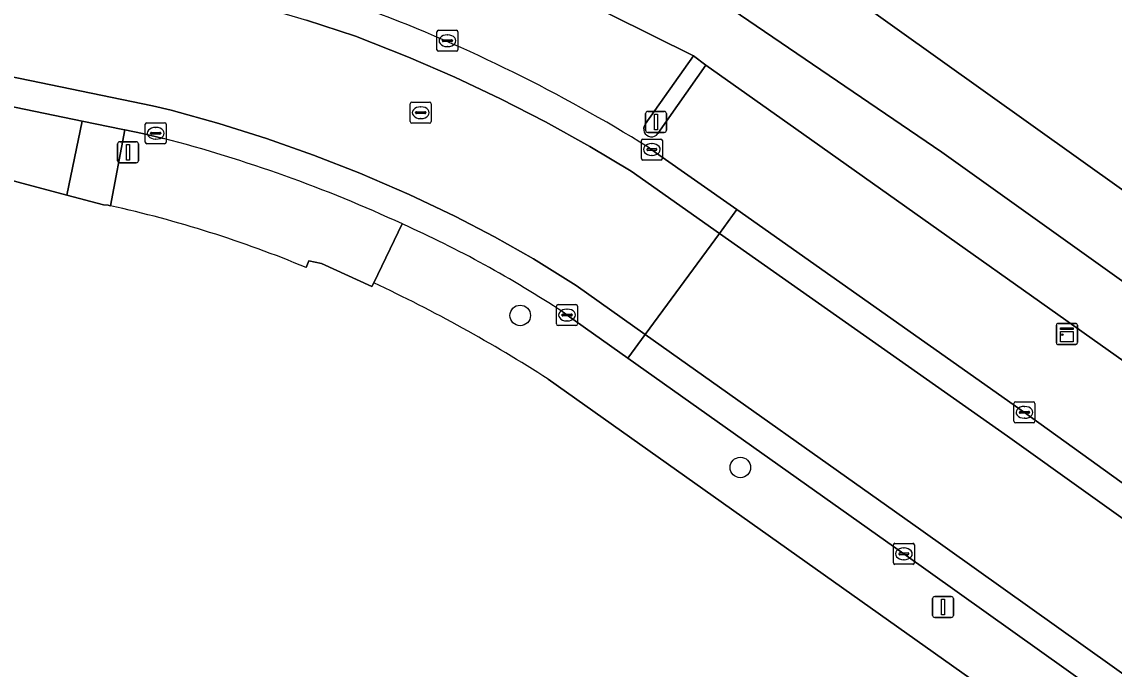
# Model space of a CAD drawing. Extents: x 157692 to 159674, y 381452 to 383291.
# Drawn here: x 158796.5 to 158848.6, y 382614.7 to 382645.6 of the extents above; entities that cross this region are included whole.
import ezdxf

# ---------------------------------------------------------------- set-up
doc = ezdxf.new("R2010")
doc.units = 0
for name, color, linetype in [('IMGEO_Boom', 7, 'Continuous'), ('IMGEO_Erf', 7, 'Continuous'), ('IMGEO_Groenvoorziening', 7, 'Continuous'), ('IMGEO_Kast', 7, 'Continuous'), ('IMGEO_Kolk', 7, 'Continuous'), ('IMGEO_Lichtmast', 7, 'Continuous'), ('IMGEO_Pand', 7, 'Continuous'), ('IMGEO_Parkeervlak_open', 7, 'Continuous'), ('IMGEO_Rijbaan_lokaal_gesloten', 7, 'Continuous'), ('IMGEO_Rioolput', 7, 'Continuous'), ('IMGEO_Voetpad_open', 7, 'Continuous')]:
    doc.layers.add(name, color=color, linetype=linetype)

msp = doc.modelspace()

# ---------------------------------------------------------------- linework, layer by layer
at = {"layer": 'IMGEO_Boom'}
for centre in [(158820.244, 382631.569), (158830.738, 382624.325)]:
    msp.add_circle(centre, 0.489, dxfattribs=at)
at = {"layer": 'IMGEO_Erf'}
for points in [[(158758.177, 382807.845), (158756.969, 382801.836), (158757.311, 382801.767), (158801.279, 382792.908), (158841.839, 382784.735), (158867.622, 382765.999), (158864.37, 382750), (158861.339, 382735.089), (158841.948, 382739.069), (158833.065, 382695.788), (158813.463, 382699.812), (158805.665, 382661.817), (158804.66, 382656.919), (158805.622, 382656.728), (158812.453, 382654.508), (158817.813, 382652.434), (158822.823, 382650.335), (158829.198, 382646.946), (158840.336, 382639.343), (158850.568, 382632.045)], [(158851.295, 382635.885), (158815.94, 382661.097), (158818.842, 382665.17), (158848.797, 382707.217), (158850.287, 382706.155), (158881.605, 382750), (158886.758, 382757.214), (158896.862, 382750), (158900.058, 382747.718), (158899.895, 382747.468), (158935.872, 382721.831), (158918.268, 382697.089), (158928.688, 382689.687), (158894.831, 382642.033)], [(158800.705, 382636.798), (158800.653, 382636.809), (158800.601, 382636.821), (158800.385, 382636.833), (158798.628, 382637.298), (158793.977, 382638.53), (158794.045, 382638.924), (158791.219, 382639.492), (158791.054, 382639.525), (158759.762, 382645.955), (158752.686, 382647.409), (158751.251, 382647.704), (158750.789, 382647.799), (158750.754, 382647.621), (158744.852, 382648.839), (158739.613, 382649.92), (158738.719, 382650.261), (158736.865, 382650.641), (158703.044, 382657.58), (158702.967, 382657.498), (158698.375, 382658.515), (158696.883, 382658.817), (158691.956, 382659.816)], [(158813.267, 382633.119), (158813.165, 382632.945), (158810.764, 382634.05), (158810.169, 382634.169), (158810.04, 382633.85)], [(159002.332, 382500), (159000.76, 382501.216), (159000, 382501.76), (158990.321, 382508.687), (158983.311, 382513.649), (158918.117, 382560.072), (158891.352, 382579.085), (158890.89, 382578.255), (158883.322, 382583.701), (158883.51, 382584.587), (158873.747, 382591.565), (158821.576, 382628.531)]]:
    msp.add_lwpolyline(points, dxfattribs=at)
for centre, radius, start, end in [((158788.362, 382581.459), 56.699, 67.5215, 77.4262), ((158782.356, 382567.32), 72.698, 57.35079, 64.83668)]:
    msp.add_arc(centre, radius, start, end, dxfattribs=at)
at = {"layer": 'IMGEO_Groenvoorziening'}
for points in [[(158822.823, 382650.335), (158817.813, 382652.434), (158815.882, 382650.221), (158816.184, 382650.112), (158816.485, 382650.003), (158816.653, 382649.827), (158828.502, 382643.944), (158829.096, 382643.49), (158833.383, 382640.454), (158852.305, 382627.052), (158852.616, 382627.067), (158855.715, 382624.856), (158857.174, 382623.802), (158857.439, 382623.61), (158859.067, 382625.984), (158858.855, 382626.134), (158858.675, 382626.262)], [(158850.568, 382632.045), (158840.336, 382639.343), (158829.198, 382646.946), (158822.823, 382650.335)]]:
    msp.add_lwpolyline(points, dxfattribs=at)
at = {"layer": 'IMGEO_Kast'}
for p, q in [((158845.805, 382630.262), (158845.805, 382631.103)), ((158845.805, 382631.103), (158845.805, 382630.262)), ((158845.88, 382631.187), (158846.721, 382631.187)), ((158846.721, 382631.187), (158845.88, 382631.187)), ((158846.805, 382631.112), (158846.805, 382630.271)), ((158846.805, 382630.271), (158846.805, 382631.112)), ((158846.73, 382630.187), (158845.889, 382630.187)), ((158845.889, 382630.187), (158846.73, 382630.187))]:
    msp.add_line(p, q, dxfattribs=at)
for points in [[(158846, 382630.977), (158846.6, 382630.977), (158846.6, 382630.892), (158846, 382630.892), (158846, 382630.977)], [(158846, 382630.802), (158846.6, 382630.802), (158846.6, 382630.313), (158846, 382630.313), (158846, 382630.802)]]:
    msp.add_lwpolyline(points, dxfattribs=at)
msp.add_circle((158846.084, 382630.651), 0.0377, dxfattribs=at)
for centre, start, end in [((158845.883, 382631.109), 92.4484, 184.2845), ((158845.883, 382631.109), 92.4484, 184.2845), ((158846.727, 382631.109), 2.4484, 94.2845), ((158846.727, 382631.109), 2.4484, 94.2845), ((158845.883, 382630.265), 182.4484, 274.2845), ((158845.883, 382630.265), 182.4484, 274.2845), ((158846.727, 382630.265), 272.4484, 4.2845), ((158846.727, 382630.265), 272.4484, 4.2845)]:
    msp.add_arc(centre, 0.0779, start, end, dxfattribs=at)
at = {"layer": 'IMGEO_Kolk'}
for p, q in [((158802.366, 382639.822), (158802.366, 382640.674)), ((158802.441, 382640.748), (158803.293, 382640.748)), ((158803.367, 382640.674), (158803.367, 382639.822)), ((158802.625, 382640.242), (158802.625, 382640.254)), ((158803.063, 382640.205), (158802.665, 382640.205)), ((158802.668, 382640.291), (158803.066, 382640.291)), ((158802.854, 382640.528), (158802.879, 382640.528)), ((158803.109, 382640.254), (158803.109, 382640.242)), ((158803.293, 382639.748), (158802.441, 382639.748)), ((158802.877, 382639.968), (158802.852, 382639.968)), ((158826.017, 382639.047), (158826.017, 382639.899)), ((158826.092, 382639.973), (158826.944, 382639.973)), ((158826.505, 382639.753), (158826.53, 382639.753)), ((158827.018, 382639.899), (158827.018, 382639.047)), ((158826.276, 382639.467), (158826.276, 382639.479)), ((158826.714, 382639.43), (158826.316, 382639.43)), ((158826.319, 382639.516), (158826.717, 382639.516)), ((158826.528, 382639.193), (158826.503, 382639.193)), ((158826.76, 382639.479), (158826.76, 382639.467)), ((158826.944, 382638.973), (158826.092, 382638.973)), ((158821.973, 382631.161), (158821.973, 382632.013)), ((158822.048, 382632.087), (158822.9, 382632.087)), ((158822.461, 382631.867), (158822.486, 382631.867)), ((158822.974, 382632.013), (158822.974, 382631.161)), ((158822.232, 382631.581), (158822.232, 382631.593)), ((158822.67, 382631.544), (158822.272, 382631.544)), ((158822.275, 382631.63), (158822.673, 382631.63)), ((158822.484, 382631.307), (158822.459, 382631.307)), ((158822.716, 382631.593), (158822.716, 382631.581)), ((158822.9, 382631.087), (158822.048, 382631.087)), ((158843.78, 382626.526), (158843.78, 382627.378)), ((158843.855, 382627.452), (158844.707, 382627.452)), ((158844.268, 382627.232), (158844.293, 382627.232)), ((158844.781, 382627.378), (158844.781, 382626.526)), ((158844.039, 382626.946), (158844.039, 382626.958)), ((158844.477, 382626.909), (158844.079, 382626.909)), ((158844.082, 382626.995), (158844.48, 382626.995)), ((158844.291, 382626.672), (158844.266, 382626.672)), ((158844.523, 382626.958), (158844.523, 382626.946)), ((158844.707, 382626.452), (158843.855, 382626.452)), ((158838.031, 382619.784), (158838.031, 382620.636)), ((158838.106, 382620.71), (158838.958, 382620.71)), ((158838.519, 382620.49), (158838.544, 382620.49)), ((158839.032, 382620.636), (158839.032, 382619.784)), ((158838.29, 382620.204), (158838.29, 382620.216)), ((158838.728, 382620.167), (158838.33, 382620.167)), ((158838.333, 382620.253), (158838.731, 382620.253)), ((158838.542, 382619.93), (158838.517, 382619.93)), ((158838.774, 382620.216), (158838.774, 382620.204)), ((158838.958, 382619.71), (158838.106, 382619.71))]:
    msp.add_line(p, q, dxfattribs=at)
for points in [[(158802.366, 382639.822), (158802.366, 382640.674)], [(158802.441, 382640.748), (158803.293, 382640.748)], [(158803.367, 382640.674), (158803.367, 382639.822)], [(158803.293, 382639.748), (158802.441, 382639.748)], [(158826.017, 382639.047), (158826.017, 382639.899)], [(158826.092, 382639.973), (158826.944, 382639.973)], [(158827.018, 382639.899), (158827.018, 382639.047)], [(158826.944, 382638.973), (158826.092, 382638.973)], [(158821.973, 382631.161), (158821.973, 382632.013)], [(158822.048, 382632.087), (158822.9, 382632.087)], [(158822.974, 382632.013), (158822.974, 382631.161)], [(158822.9, 382631.087), (158822.048, 382631.087)], [(158843.78, 382626.526), (158843.78, 382627.378)], [(158843.855, 382627.452), (158844.707, 382627.452)], [(158844.781, 382627.378), (158844.781, 382626.526)], [(158844.707, 382626.452), (158843.855, 382626.452)], [(158838.031, 382619.784), (158838.031, 382620.636)], [(158838.106, 382620.71), (158838.958, 382620.71)], [(158839.032, 382620.636), (158839.032, 382619.784)], [(158838.958, 382619.71), (158838.106, 382619.71)]]:
    msp.add_lwpolyline(points, dxfattribs=at)
for centre, radius, start, end in [((158802.443, 382640.672), 0.0765, 91.552, 178.448), ((158802.443, 382640.672), 0.0765, 91.552, 178.448), ((158803.291, 382640.672), 0.0765, 1.552, 88.448), ((158803.291, 382640.672), 0.0765, 1.552, 88.448), ((158802.665, 382640.251), 0.0403, 85.8775, 175.7526), ((158802.662, 382640.241), 0.0366, 178.938, 274.7102), ((158803.066, 382640.248), 0.043, 264.8664, 352.4533), ((158803.07, 382640.253), 0.0386, 1.7309, 96.639), ((158802.443, 382639.824), 0.0765, 181.552, 268.448), ((158802.443, 382639.824), 0.0765, 181.552, 268.448), ((158803.291, 382639.824), 0.0765, 271.552, 358.448), ((158803.291, 382639.824), 0.0765, 271.552, 358.448), ((158826.094, 382639.897), 0.0765, 91.552, 178.448), ((158826.094, 382639.897), 0.0765, 91.552, 178.448), ((158826.942, 382639.897), 0.0765, 1.552, 88.448), ((158826.942, 382639.897), 0.0765, 1.552, 88.448), ((158826.316, 382639.476), 0.0403, 85.8775, 175.7526), ((158826.313, 382639.466), 0.0366, 178.938, 274.7102), ((158826.717, 382639.473), 0.043, 264.8664, 352.4533), ((158826.721, 382639.478), 0.0386, 1.7309, 96.639), ((158826.094, 382639.049), 0.0765, 181.552, 268.448), ((158826.094, 382639.049), 0.0765, 181.552, 268.448), ((158826.942, 382639.049), 0.0765, 271.552, 358.448), ((158826.942, 382639.049), 0.0765, 271.552, 358.448), ((158822.05, 382632.011), 0.0765, 91.552, 178.448), ((158822.05, 382632.011), 0.0765, 91.552, 178.448), ((158822.898, 382632.011), 0.0765, 1.552, 88.448), ((158822.898, 382632.011), 0.0765, 1.552, 88.448), ((158822.272, 382631.59), 0.0403, 85.8775, 175.7526), ((158822.269, 382631.58), 0.0366, 178.938, 274.7102), ((158822.673, 382631.587), 0.043, 264.8664, 352.4533), ((158822.677, 382631.592), 0.0386, 1.7309, 96.639), ((158822.05, 382631.163), 0.0765, 181.552, 268.448), ((158822.05, 382631.163), 0.0765, 181.552, 268.448), ((158822.898, 382631.163), 0.0765, 271.552, 358.448), ((158822.898, 382631.163), 0.0765, 271.552, 358.448), ((158843.857, 382627.376), 0.0765, 91.552, 178.448), ((158843.857, 382627.376), 0.0765, 91.552, 178.448), ((158844.705, 382627.376), 0.0765, 1.552, 88.448), ((158844.705, 382627.376), 0.0765, 1.552, 88.448), ((158844.079, 382626.955), 0.0403, 85.8775, 175.7526), ((158844.076, 382626.945), 0.0366, 178.938, 274.7102), ((158844.48, 382626.952), 0.043, 264.8664, 352.4533), ((158844.484, 382626.957), 0.0386, 1.7309, 96.639), ((158843.857, 382626.528), 0.0765, 181.552, 268.448), ((158843.857, 382626.528), 0.0765, 181.552, 268.448), ((158844.705, 382626.528), 0.0765, 271.552, 358.448), ((158844.705, 382626.528), 0.0765, 271.552, 358.448), ((158838.108, 382620.634), 0.0765, 91.552, 178.448), ((158838.108, 382620.634), 0.0765, 91.552, 178.448), ((158838.956, 382620.634), 0.0765, 1.552, 88.448), ((158838.956, 382620.634), 0.0765, 1.552, 88.448), ((158838.33, 382620.213), 0.0403, 85.8775, 175.7526), ((158838.327, 382620.203), 0.0366, 178.938, 274.7102), ((158838.731, 382620.21), 0.043, 264.8664, 352.4533), ((158838.735, 382620.215), 0.0386, 1.7309, 96.639), ((158838.108, 382619.786), 0.0765, 181.552, 268.448), ((158838.108, 382619.786), 0.0765, 181.552, 268.448), ((158838.956, 382619.786), 0.0765, 271.552, 358.448), ((158838.956, 382619.786), 0.0765, 271.552, 358.448)]:
    msp.add_arc(centre, radius, start, end, dxfattribs=at)
for centre, major_axis, ratio, start_param, end_param in [((158802.853, 382640.248), (-0.387, 0.002), 0.722429, 4.712389, 7.853982), ((158802.878, 382640.248), (-0.39, 0.002), 0.717154, 1.570796, 4.712389), ((158826.504, 382639.473), (-0.387, 0.002), 0.722429, 4.712389, 7.853982), ((158826.529, 382639.473), (-0.39, 0.002), 0.717154, 1.570796, 4.712389), ((158822.46, 382631.587), (-0.387, 0.002), 0.722429, 4.712389, 7.853982), ((158822.485, 382631.587), (-0.39, 0.002), 0.717154, 1.570796, 4.712389), ((158844.267, 382626.952), (-0.387, 0.002), 0.722429, 4.712389, 7.853982), ((158844.292, 382626.952), (-0.39, 0.002), 0.717154, 1.570796, 4.712389), ((158838.518, 382620.21), (-0.387, 0.002), 0.722429, 4.712389, 7.853982), ((158838.543, 382620.21), (-0.39, 0.002), 0.717154, 1.570796, 4.712389)]:
    msp.add_ellipse(centre, major_axis=major_axis, ratio=ratio, start_param=start_param, end_param=end_param, dxfattribs=at)
at = {"layer": 'IMGEO_Lichtmast'}
for p, q in [((158826.219, 382640.389), (158826.219, 382641.189)), ((158826.219, 382641.189), (158826.219, 382640.389)), ((158826.319, 382641.289), (158827.109, 382641.289)), ((158827.109, 382641.289), (158826.319, 382641.289)), ((158827.209, 382641.189), (158827.209, 382640.389)), ((158827.209, 382640.389), (158827.209, 382641.189)), ((158827.109, 382640.289), (158826.319, 382640.289)), ((158826.319, 382640.289), (158827.109, 382640.289)), ((158801.049, 382638.942), (158801.049, 382639.742)), ((158801.049, 382639.742), (158801.049, 382638.942)), ((158801.149, 382639.842), (158801.939, 382639.842)), ((158801.939, 382639.842), (158801.149, 382639.842)), ((158802.039, 382639.742), (158802.039, 382638.942)), ((158802.039, 382638.942), (158802.039, 382639.742)), ((158801.939, 382638.842), (158801.149, 382638.842)), ((158801.149, 382638.842), (158801.939, 382638.842)), ((158839.9, 382617.277), (158839.9, 382618.077)), ((158839.9, 382618.077), (158839.9, 382617.277)), ((158840, 382618.177), (158840.79, 382618.177)), ((158840.79, 382618.177), (158840, 382618.177)), ((158840.89, 382618.077), (158840.89, 382617.277)), ((158840.89, 382617.277), (158840.89, 382618.077)), ((158840.79, 382617.177), (158840, 382617.177)), ((158840, 382617.177), (158840.79, 382617.177))]:
    msp.add_line(p, q, dxfattribs=at)
for points in [[(158826.639, 382641.164), (158826.789, 382641.164), (158826.789, 382640.414), (158826.639, 382640.414), (158826.639, 382641.164)], [(158801.469, 382639.717), (158801.619, 382639.717), (158801.619, 382638.967), (158801.469, 382638.967), (158801.469, 382639.717)], [(158840.32, 382618.052), (158840.47, 382618.052), (158840.47, 382617.302), (158840.32, 382617.302), (158840.32, 382618.052)]]:
    msp.add_lwpolyline(points, dxfattribs=at)
for centre, start, end in [((158826.319, 382641.189), 90, 180), ((158826.319, 382641.189), 90, 180), ((158827.109, 382641.189), 0, 90), ((158827.109, 382641.189), 360, 90), ((158826.319, 382640.389), 180, 270), ((158826.319, 382640.389), 180, 270), ((158827.109, 382640.389), 270, 0), ((158827.109, 382640.389), 270, 0), ((158801.149, 382639.742), 90, 180), ((158801.149, 382639.742), 90, 180), ((158801.939, 382639.742), 0, 90), ((158801.939, 382639.742), 360, 90), ((158801.149, 382638.942), 180, 270), ((158801.149, 382638.942), 180, 270), ((158801.939, 382638.942), 270, 0), ((158801.939, 382638.942), 270, 0), ((158840, 382618.077), 90, 180), ((158840, 382618.077), 90, 180), ((158840.79, 382618.077), 0, 90), ((158840.79, 382618.077), 360, 90), ((158840, 382617.277), 180, 270), ((158840, 382617.277), 180, 270), ((158840.79, 382617.277), 270, 0), ((158840.79, 382617.277), 270, 0)]:
    msp.add_arc(centre, 0.1, start, end, dxfattribs=at)
at = {"layer": 'IMGEO_Pand'}
msp.add_lwpolyline([(158848.797, 382707.217), (158818.842, 382665.17), (158815.94, 382661.097), (158851.295, 382635.885)], dxfattribs=at)
at = {"layer": 'IMGEO_Parkeervlak_open'}
for points in [[(158826.198, 382640.677), (158828.502, 382643.944), (158816.653, 382649.827), (158815.704, 382647.273)], [(158850.701, 382624.718), (158852.305, 382627.052), (158833.383, 382640.454), (158829.096, 382643.49), (158826.802, 382640.232)], [(158826.336, 382639.59), (158826.695, 382639.333), (158830.564, 382636.609), (158844.28, 382626.951), (158851.203, 382621.952)]]:
    msp.add_lwpolyline(points, dxfattribs=at)
for centre, radius, start, end in [((158786.568, 382575.462), 75.458, 58.19542, 69.35877), ((158826.499, 382640.453), 0.375, 143.2994, 323.9384)]:
    msp.add_arc(centre, radius, start, end, dxfattribs=at)
at = {"layer": 'IMGEO_Rijbaan_lokaal_gesloten'}
for points in [[(158687.801, 382671.221), (158786.89, 382650.962), (158798.679, 382648.53), (158801.611, 382647.908), (158804.448, 382647.227), (158807.264, 382646.469), (158810.062, 382645.634), (158812.393, 382644.877), (158814.917, 382643.879), (158817.129, 382642.92), (158819.309, 382641.889), (158821.455, 382640.788), (158823.563, 382639.618), (158825.53, 382638.441), (158829.736, 382635.48), (158830.564, 382636.609), (158826.695, 382639.333), (158826.336, 382639.59)], [(158687.181, 382663.795), (158696.909, 382661.821), (158706.333, 382659.909), (158707.824, 382659.584), (158730.381, 382654.971), (158737.474, 382653.526), (158745.475, 382651.877), (158751.388, 382650.655), (158753.322, 382650.261), (158760.403, 382648.82), (158765.716, 382647.739), (158785.339, 382643.717), (158791.668, 382642.411), (158799.365, 382640.822), (158801.3, 382640.423), (158801.387, 382640.406), (158802.231, 382640.236), (158803.237, 382640.001)], [(158785.621, 382645.088), (158802.709, 382641.562), (158803.597, 382641.354), (158805.879, 382640.719), (158808.144, 382640.004), (158810.385, 382639.211), (158812.596, 382638.342), (158814.941, 382637.326), (158817.127, 382636.296), (158819.022, 382635.313), (158820.878, 382634.258), (158822.905, 382632.999), (158826.203, 382630.662), (158829.736, 382635.48), (158825.53, 382638.441), (158823.563, 382639.618), (158821.455, 382640.788), (158819.309, 382641.889), (158817.129, 382642.92), (158814.917, 382643.879), (158812.393, 382644.877), (158810.062, 382645.634)], [(158822.289, 382631.722), (158822.475, 382631.588), (158825.375, 382629.533), (158826.203, 382630.662), (158822.905, 382632.999), (158820.878, 382634.258), (158819.022, 382635.313), (158817.127, 382636.296), (158814.941, 382637.326), (158812.596, 382638.342), (158810.385, 382639.211), (158808.144, 382640.004), (158805.879, 382640.719), (158803.597, 382641.354), (158802.709, 382641.562), (158785.621, 382645.088)], [(158858.97, 382614.751), (158843.467, 382625.811), (158829.736, 382635.48), (158826.203, 382630.662), (158839.343, 382621.352), (158854.934, 382610.247)]]:
    msp.add_lwpolyline(points, dxfattribs=at)
for points in [[(158830.564, 382636.609), (158829.736, 382635.48), (158843.467, 382625.811), (158858.97, 382614.751), (158859.78, 382615.893), (158859.599, 382616.026), (158858.619, 382616.71), (158852.813, 382620.829), (158851.203, 382621.952), (158844.28, 382626.951)], [(158826.203, 382630.662), (158825.375, 382629.533), (158838.532, 382620.211), (158854.125, 382609.104), (158854.665, 382608.724), (158855.479, 382609.864), (158854.934, 382610.247), (158839.343, 382621.352)]]:
    msp.add_lwpolyline(points, close=True, dxfattribs=at)
for centre, radius, start, end in [((158786.568, 382575.462), 75.458, 58.19542, 69.35877), ((158786.197, 382574.414), 67.764, 65.19781, 75.4359), ((158792.493, 382586.504), 54.152, 56.6175, 65.8792)]:
    msp.add_arc(centre, radius, start, end, dxfattribs=at)
at = {"layer": 'IMGEO_Rioolput'}
for p, q in [((158816.271, 382644.23), (158816.271, 382645.082)), ((158816.346, 382645.156), (158817.198, 382645.156)), ((158816.759, 382644.936), (158816.784, 382644.936)), ((158817.272, 382645.082), (158817.272, 382644.23)), ((158816.53, 382644.65), (158816.53, 382644.662)), ((158816.968, 382644.613), (158816.57, 382644.613)), ((158816.573, 382644.699), (158816.971, 382644.699)), ((158816.782, 382644.376), (158816.757, 382644.376)), ((158817.014, 382644.662), (158817.014, 382644.65)), ((158817.198, 382644.156), (158816.346, 382644.156)), ((158815.074, 382641.728), (158815.926, 382641.728)), ((158814.999, 382640.802), (158814.999, 382641.654)), ((158815.258, 382641.222), (158815.258, 382641.234)), ((158815.696, 382641.185), (158815.298, 382641.185)), ((158815.301, 382641.271), (158815.699, 382641.271)), ((158815.487, 382641.508), (158815.512, 382641.508)), ((158815.742, 382641.234), (158815.742, 382641.222)), ((158816, 382641.654), (158816, 382640.802)), ((158815.926, 382640.728), (158815.074, 382640.728)), ((158815.51, 382640.948), (158815.485, 382640.948))]:
    msp.add_line(p, q, dxfattribs=at)
for points in [[(158816.271, 382644.23), (158816.271, 382645.082)], [(158816.346, 382645.156), (158817.198, 382645.156)], [(158817.272, 382645.082), (158817.272, 382644.23)], [(158817.198, 382644.156), (158816.346, 382644.156)], [(158815.074, 382641.728), (158815.926, 382641.728)], [(158814.999, 382640.802), (158814.999, 382641.654)], [(158816, 382641.654), (158816, 382640.802)], [(158815.926, 382640.728), (158815.074, 382640.728)]]:
    msp.add_lwpolyline(points, dxfattribs=at)
for centre, radius, start, end in [((158816.348, 382645.08), 0.0765, 91.552, 178.448), ((158816.348, 382645.08), 0.0765, 91.552, 178.448), ((158817.196, 382645.08), 0.0765, 1.552, 88.448), ((158817.196, 382645.08), 0.0765, 1.552, 88.448), ((158816.57, 382644.659), 0.0403, 85.8775, 175.7526), ((158816.567, 382644.649), 0.0366, 178.938, 274.7102), ((158816.971, 382644.656), 0.043, 264.8664, 352.4533), ((158816.975, 382644.661), 0.0386, 1.7309, 96.639), ((158816.348, 382644.232), 0.0765, 181.552, 268.448), ((158816.348, 382644.232), 0.0765, 181.552, 268.448), ((158817.196, 382644.232), 0.0765, 271.552, 358.448), ((158817.196, 382644.232), 0.0765, 271.552, 358.448), ((158815.076, 382641.652), 0.0765, 91.552, 178.448), ((158815.076, 382641.652), 0.0765, 91.552, 178.448), ((158815.924, 382641.652), 0.0765, 1.552, 88.448), ((158815.924, 382641.652), 0.0765, 1.552, 88.448), ((158815.298, 382641.231), 0.0403, 85.8775, 175.7526), ((158815.295, 382641.221), 0.0366, 178.938, 274.7102), ((158815.699, 382641.228), 0.043, 264.8664, 352.4533), ((158815.703, 382641.233), 0.0386, 1.7309, 96.639), ((158815.076, 382640.804), 0.0765, 181.552, 268.448), ((158815.076, 382640.804), 0.0765, 181.552, 268.448), ((158815.924, 382640.804), 0.0765, 271.552, 358.448), ((158815.924, 382640.804), 0.0765, 271.552, 358.448)]:
    msp.add_arc(centre, radius, start, end, dxfattribs=at)
for centre, major_axis, ratio, start_param, end_param in [((158816.758, 382644.656), (-0.387, 0.002), 0.722429, 4.712389, 7.853982), ((158816.783, 382644.656), (-0.39, 0.002), 0.717154, 1.570796, 4.712389), ((158815.486, 382641.228), (-0.387, 0.002), 0.722429, 4.712389, 7.853982), ((158815.511, 382641.228), (-0.39, 0.002), 0.717154, 1.570796, 4.712389)]:
    msp.add_ellipse(centre, major_axis=major_axis, ratio=ratio, start_param=start_param, end_param=end_param, dxfattribs=at)
at = {"layer": 'IMGEO_Voetpad_open'}
for points in [[(158826.802, 382640.232), (158829.096, 382643.49), (158828.502, 382643.944), (158826.198, 382640.677)], [(158803.237, 382640.001), (158802.231, 382640.236), (158801.387, 382640.406), (158800.705, 382636.798)], [(158810.04, 382633.85), (158810.169, 382634.169), (158810.764, 382634.05), (158813.165, 382632.945), (158813.267, 382633.119), (158814.623, 382635.928)], [(158814.623, 382635.928), (158813.267, 382633.119)], [(158838.532, 382620.211), (158825.375, 382629.533), (158822.475, 382631.588), (158822.289, 382631.722)], [(158821.576, 382628.531), (158873.747, 382591.565), (158875.448, 382593.992), (158868.749, 382598.808), (158854.665, 382608.724), (158854.125, 382609.104), (158838.532, 382620.211)]]:
    msp.add_lwpolyline(points, dxfattribs=at)
for points in [[(158798.628, 382637.298), (158799.365, 382640.822), (158791.668, 382642.411), (158791.054, 382639.525), (158791.219, 382639.492), (158794.045, 382638.924), (158793.977, 382638.53)], [(158801.387, 382640.406), (158801.3, 382640.423), (158799.365, 382640.822), (158798.628, 382637.298), (158800.385, 382636.833), (158800.601, 382636.821), (158800.653, 382636.809), (158800.705, 382636.798)]]:
    msp.add_lwpolyline(points, close=True, dxfattribs=at)
for centre, radius, start, end in [((158826.499, 382640.453), 0.375, 143.2994, 323.9384), ((158786.197, 382574.414), 67.764, 65.19781, 75.4359), ((158788.362, 382581.459), 56.699, 67.5215, 77.4262), ((158792.493, 382586.504), 54.152, 56.6175, 65.8792), ((158782.356, 382567.32), 72.698, 57.35079, 64.83668)]:
    msp.add_arc(centre, radius, start, end, dxfattribs=at)

doc.saveas('drawing.dxf')
